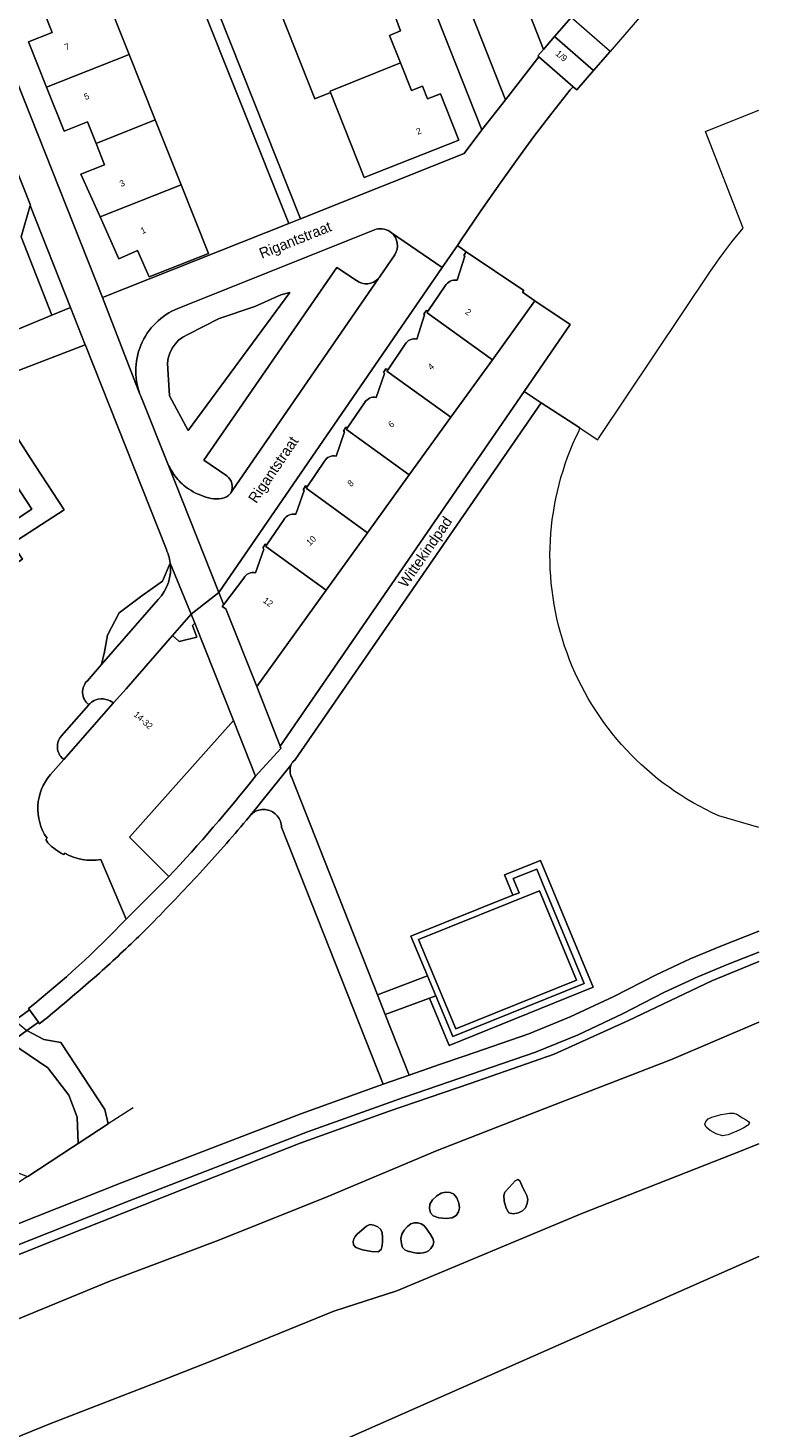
# Model space of a CAD drawing. Header units: metres. Extents: x 151448 to 154749, y 463108 to 465296.
# Tile 402 of 449: x 154660 to 154746, y 464221 to 464387. Entities that reach past the tile are written whole.
import ezdxf
from ezdxf.enums import TextEntityAlignment as Align

# ---------------------------------------------------------------- set-up
doc = ezdxf.new("R2010")
doc.units = ezdxf.units.M
for name, color, linetype, lineweight in [('B-PV-GK-KADEMUUR-G', 253, 'Continuous', 9), ('B-PV-GR-BEPLANTING_CULTUUR_HEESTERS-GV', 253, 'Continuous', 9), ('B-PV-GR-GROENVOORZIENING-GV', 253, 'Continuous', 9), ('B-PV-GR-HAAG-GV', 253, 'Continuous', 9), ('B-PV-IE-TERREINAFSCHEIDING_KUNSTMATIG_MUUR-G', 253, 'Continuous', 9), ('B-PV-KW-KUNSTWERK_DEK-GV', 253, 'Continuous', 9), ('B-PV-KW-KUNSTWERK_LANDHOOFD-GV', 253, 'Continuous', 9), ('B-PV-OG-BEBOUWING-GV', 1, 'Continuous', 9), ('B-PV-OG-BEBOUWING-T18', 2, 'Continuous', 9), ('B-PV-OG-TERREIN_BEGROEID-GV', 253, 'Continuous', 9), ('B-PV-OG-TERREIN_ERF-GV', 253, 'Continuous', 9), ('B-PV-OG-TERREIN_OEVER-GV', 253, 'Continuous', 9), ('B-PV-OG-TOPOGRAFIE-T18', 2, 'Continuous', 9), ('B-PV-OG-WATER-GV', 253, 'Continuous', 9), ('B-PV-OG-WATER_KANAAL-GV', 253, 'Continuous', 9), ('B-PV-OG-WATER_MEER-GV', 253, 'Continuous', 9), ('B-PV-VH-GESLOTENVERHARDING_ASFALT-GV', 253, 'Continuous', 9), ('B-PV-VH-GESLOTENVERHARDING_BETON-GV', 253, 'Continuous', 9), ('B-PV-VH-OPENVERHARDING_BETONSTRAATSTEEN-GV', 253, 'Continuous', 9), ('B-PV-VH-OPENVERHARDING_TEGEL-GV', 253, 'Continuous', 9)]:
    doc.layers.add(name, color=color, linetype=linetype, lineweight=lineweight)
doc.styles.add('Drong', font='txt', dxfattribs={"height": 1.8})

msp = doc.modelspace()

# ---------------------------------------------------------------- linework, layer by layer
at = {"layer": 'B-PV-GK-KADEMUUR-G', "flags": 128}
for points in [[(154672.151, 464259.241), (154669.213, 464257.329)], [(154669.213, 464257.329), (154665.655, 464255.013)], [(154665.655, 464255.013), (154665, 464254.586), (154659.69, 464251.13), (154659.678, 464251.134)]]:
    msp.add_lwpolyline(points, dxfattribs=at)
at = {"layer": 'B-PV-GR-BEPLANTING_CULTUUR_HEESTERS-GV', "flags": 128}
msp.add_lwpolyline([(154676.238, 464346.644), (154676.447, 464343.422), (154678.666, 464339.321), (154690.666, 464355.676), (154689.636, 464355.389), (154686.538, 464354.008), (154682.329, 464352.572), (154678.605, 464350.687)], dxfattribs=at)
at = {"layer": 'B-PV-GR-BEPLANTING_CULTUUR_HEESTERS-GV'}
msp.add_lwpolyline([(154678.605, 464350.687, 0.3307214), (154676.238, 464346.644)], format="xyb", dxfattribs=at)
at = {"layer": 'B-PV-GR-GROENVOORZIENING-GV', "flags": 128}
msp.add_lwpolyline([(154707.181, 464272.217), (154709.515, 464266.619), (154726.546, 464273.515), (154720.317, 464288.5), (154716.049, 464286.783), (154717.047, 464284.382), (154717.79, 464284.68), (154717.099, 464286.343), (154719.901, 464287.47), (154720.573, 464285.8), (154725.497, 464273.953), (154709.949, 464267.658), (154707.931, 464272.497)], close=True, dxfattribs=at)
at = {"layer": 'B-PV-GR-HAAG-GV', "flags": 128}
msp.add_lwpolyline([(154707.931, 464272.497), (154707.181, 464272.217), (154709.515, 464266.619), (154726.546, 464273.515), (154720.317, 464288.5), (154716.049, 464286.783), (154717.047, 464284.382), (154717.79, 464284.68), (154717.099, 464286.343), (154719.901, 464287.47), (154720.573, 464285.8), (154725.497, 464273.953), (154709.949, 464267.658)], close=True, dxfattribs=at)
at = {"layer": 'B-PV-IE-TERREINAFSCHEIDING_KUNSTMATIG_MUUR-G', "flags": 128}
msp.add_lwpolyline([(154663.98, 464329.97), (154659.97, 464336.09)], dxfattribs=at)
at = {"layer": 'B-PV-KW-KUNSTWERK_DEK-GV', "flags": 128}
msp.add_lwpolyline([(154656.332, 464268.2), (154650.942, 464264.235), (154650.175, 464263.667), (154651.17, 464262.19), (154652.018, 464262.813), (154657.643, 464266.949), (154659.6, 464268.388), (154660.944, 464269.376), (154659.88, 464270.81), (154658.169, 464269.552)], close=True, dxfattribs=at)
at = {"layer": 'B-PV-KW-KUNSTWERK_LANDHOOFD-GV', "flags": 128}
msp.add_lwpolyline([(154659.6, 464268.388), (154660.944, 464269.376), (154659.88, 464270.81), (154658.169, 464269.552)], close=True, dxfattribs=at)
at = {"layer": 'B-PV-OG-BEBOUWING-GV', "flags": 128}
for points in [[(154723.013, 464402.244), (154723.123, 464401.966), (154711.953, 464397.527), (154714.03, 464392.28), (154715.5, 464392.84), (154716.13, 464391.44), (154717.34, 464391.88), (154718.77, 464388.5), (154719.02, 464388.63), (154720.66, 464384.41), (154721.98, 464385.929), (154723.947, 464388.195), (154725.914, 464390.459), (154727.792, 464392.621), (154729.903, 464395.052), (154727.014, 464397.569), (154724.872, 464402.98)], [(154695.51, 464379.298), (154695.437, 464379.484), (154703.778, 464382.819), (154702.48, 464386.06), (154703.786, 464386.59), (154703.2, 464388.09), (154704.688, 464388.671), (154702.598, 464393.973), (154689.576, 464388.812), (154693.649, 464378.565)], [(154668.57, 464391.646), (154661.609, 464388.881), (154662.588, 464386.418), (154659.8, 464385.31), (154661.92, 464379.94), (154671.697, 464383.787)], [(154721.98, 464385.929), (154726.603, 464381.914), (154728.57, 464384.179), (154723.947, 464388.195)], [(154720.138, 464383.51), (154724.202, 464379.992), (154724.62, 464379.63), (154726.603, 464381.914), (154721.98, 464385.929), (154720.66, 464384.41), (154720, 464383.63)], [(154661.92, 464379.94), (154663.98, 464374.72), (154666.77, 464375.823), (154667.778, 464373.272), (154674.758, 464376.093), (154671.697, 464383.787)], [(154703.778, 464382.819), (154695.437, 464379.484), (154695.51, 464379.298), (154699.47, 464369.25), (154710.66, 464373.66), (154708.48, 464379.16), (154706.965, 464378.559), (154706.372, 464380.056), (154705.089, 464379.547)], [(154674.758, 464376.093), (154667.778, 464373.272), (154668.77, 464370.763), (154665.98, 464369.66), (154668.253, 464364.594), (154677.816, 464368.408)], [(154668.253, 464364.594), (154670.48, 464359.63), (154672.66, 464360.61), (154674.05, 464357.5), (154681.05, 464360.28), (154677.816, 464368.408)], [(154652.235, 464321.992), (154657.035, 464325.1), (154655.716, 464327.105), (154660.16, 464330.03), (154655.665, 464336.86), (154655.45, 464336.72), (154650.8, 464333.69), (154651.41, 464332.69), (154647.123, 464329.945)]]:
    msp.add_lwpolyline(points, close=True, dxfattribs=at)
for points in [[(154709.06, 464356.44), (154707.06, 464353.5), (154706.906, 464353.273), (154714.64, 464347.713), (154719.67, 464354.69), (154718.2, 464355.68), (154718.34, 464355.88), (154711.541, 464360.453), (154711.27, 464360.03), (154711.36, 464359.94), (154710.45, 464357.13)], [(154704.31, 464349.53), (154702.3, 464346.56), (154702.154, 464346.345), (154709.728, 464340.901), (154714.64, 464347.713), (154706.906, 464353.273), (154707.06, 464353.5)], [(154707.06, 464353.5), (154706.84, 464353.53), (154706.52, 464353.13), (154706.59, 464353.03), (154705.7, 464350.16)], [(154709.728, 464340.901), (154702.154, 464346.345), (154702.3, 464346.56), (154702.05, 464346.63), (154701.75, 464346.19), (154701.88, 464346.09), (154700.91, 464343.25)], [(154699.52, 464342.63), (154697.48, 464339.63), (154697.366, 464339.462), (154704.809, 464334.078), (154709.728, 464340.901)], [(154694.77, 464335.72), (154692.72, 464332.69), (154692.614, 464332.533), (154699.885, 464327.249), (154704.809, 464334.078), (154697.366, 464339.462), (154697.48, 464339.63), (154697.3, 464339.72), (154697.03, 464339.28), (154697.13, 464339.19), (154696.16, 464336.31)], [(154689.98, 464328.78), (154687.94, 464325.78), (154687.833, 464325.623), (154694.977, 464320.443), (154699.885, 464327.249), (154692.614, 464332.533), (154692.72, 464332.69), (154692.52, 464332.81), (154692.27, 464332.34), (154692.38, 464332.25), (154691.38, 464329.44)], [(154685.23, 464321.88), (154682.865, 464318.748), (154682.7, 464318.53), (154683.11, 464318.25), (154686.77, 464309.06), (154694.977, 464320.443), (154687.833, 464325.623), (154687.94, 464325.78)], [(154687.94, 464325.78), (154687.77, 464325.88), (154687.48, 464325.41), (154687.59, 464325.31), (154686.63, 464322.5)], [(154668.336, 464288.589), (154671.31, 464281.53), (154676.38, 464286.59), (154671.722, 464291.258), (154684.03, 464305.03), (154679.441, 464316.558), (154679.19, 464316.28), (154679.69, 464314.88), (154677.61, 464314.38), (154677.543, 464314.44), (154676.81, 464315.09), (154671.32, 464308.795), (154669.815, 464307.118), (154669.797, 464307.098), (154663.967, 464300.448), (154662.39, 464298.66)], [(154661.97, 464291.13), (154661.819, 464290.957), (154662.08, 464290.56)], [(154663.94, 464289.18), (154664.08, 464289.34)]]:
    msp.add_lwpolyline(points, dxfattribs=at)
at = {"layer": 'B-PV-OG-BEBOUWING-GV'}
for points in [[(154710.45, 464357.13, 0.2864546), (154709.06, 464356.44)], [(154705.7, 464350.16, 0.3079176), (154704.31, 464349.53)], [(154700.91, 464343.25, 0.313542), (154699.52, 464342.63)], [(154696.16, 464336.31, 0.3210421), (154694.77, 464335.72)], [(154691.38, 464329.44, 0.3271665), (154689.98, 464328.78)], [(154686.63, 464322.5, 0.3415117), (154685.23, 464321.88)], [(154662.39, 464298.66, 0.342895), (154661.97, 464291.13)], [(154662.08, 464290.56, 0.0784116), (154663.94, 464289.18)], [(154664.08, 464289.34, 0.1666242), (154668.336, 464288.589)]]:
    msp.add_lwpolyline(points, format="xyb", dxfattribs=at)
at = {"layer": 'B-PV-OG-TERREIN_BEGROEID-GV', "flags": 128}
for points in [[(154655.268, 464349.989), (154662.55, 464352.97), (154658.91, 464362.25), (154659.991, 464365.957), (154659.999, 464365.985), (154646.262, 464400.644)], [(154700.89, 464363.13), (154677.83, 464353.91)], [(154701.347, 464357.58), (154703.08, 464360.13)], [(154683.23, 464333.97), (154680.53, 464335.84), (154696.23, 464358.63), (154698.56, 464357.09)], [(154701.148, 464357.313), (154701.204, 464357.38)], [(154690.666, 464355.676), (154678.666, 464339.321), (154676.447, 464343.422), (154676.238, 464346.644)], [(154678.605, 464350.687), (154682.329, 464352.572), (154686.538, 464354.008), (154689.636, 464355.389), (154690.666, 464355.676)], [(154676.08, 464325.25), (154666.483, 464349.493), (154666.474, 464349.49), (154655.16, 464345.13), (154654.444, 464344.655), (154656.19, 464342), (154659.97, 464336.09), (154663.98, 464329.97), (154657.859, 464325.959), (154659.053, 464324.143), (154654.269, 464321.045), (154644.279, 464314.577), (154637.019, 464309.876), (154636.7, 464310.378), (154635.667, 464309.504), (154639.03, 464303.766), (154644.834, 464295.164), (154654.722, 464277.949), (154657.604, 464273.783), (154657.724, 464270.369), (154658.169, 464269.552), (154659.88, 464270.81), (154659.765, 464270.975)], [(154672.956, 464343.649), (154672.959, 464343.642), (154673.052, 464343.4), (154676.27, 464335.38)], [(154724.982, 464339.642), (154720.41, 464342.63), (154691.257, 464300.367)], [(154724.88, 464339.31), (154724.982, 464339.642)], [(154683.691, 464331.945), (154683.695, 464331.95), (154683.71, 464331.98)], [(154666.75, 464309.75), (154668.426, 464311.667), (154668.767, 464313.171), (154669.135, 464315.133), (154670.484, 464317.768), (154673.18, 464319.791), (154675.632, 464321.507), (154676.538, 464323.67)], [(154676.538, 464323.67), (154675.632, 464321.507), (154673.18, 464319.791), (154670.484, 464317.768), (154669.135, 464315.133), (154668.767, 464313.171), (154668.426, 464311.667)], [(154668.426, 464311.667), (154675.13, 464319.34)], [(154663.7, 464303.22), (154666.91, 464306.91), (154666.893, 464306.924)], [(154662.39, 464298.66), (154663.967, 464300.448), (154663.88, 464300.5)], [(154690.854, 464299.827), (154690.801, 464299.762), (154690.757, 464299.545), (154690.727, 464299.398), (154690.71, 464299.25), (154690.706, 464299.101), (154690.715, 464298.951), (154690.737, 464298.804), (154690.773, 464298.659), (154690.82, 464298.517), (154690.88, 464298.38), (154701.051, 464272.592), (154706.956, 464274.834), (154704.996, 464279.534), (154717.047, 464284.382), (154716.049, 464286.783), (154720.317, 464288.5), (154726.546, 464273.515), (154709.515, 464266.619), (154707.181, 464272.217), (154701.965, 464270.273), (154704.788, 464263.116), (154708.486, 464264.388), (154711.429, 464265.401), (154718.932, 464267.983), (154723.84, 464269.982), (154728.99, 464272.413), (154733.993, 464274.968), (154738.01, 464276.841), (154741.664, 464278.357), (154746.161, 464280.13)], [(154648.081, 464241.367), (154670.859, 464250.396), (154691.979, 464258.546), (154701.72, 464262.036), (154689.7, 464292.41), (154689.69, 464292.594), (154689.665, 464292.777), (154689.624, 464292.957), (154689.567, 464293.132), (154689.495, 464293.302), (154689.409, 464293.466), (154689.308, 464293.62), (154689.195, 464293.766), (154689.069, 464293.901), (154688.933, 464294.025), (154688.786, 464294.137), (154688.629, 464294.235), (154688.465, 464294.319), (154688.294, 464294.389), (154688.118, 464294.443), (154687.938, 464294.483), (154687.755, 464294.506), (154687.57, 464294.513), (154687.386, 464294.504), (154687.203, 464294.479), (154687.023, 464294.439), (154686.847, 464294.383), (154686.677, 464294.311), (154686.514, 464294.226), (154686.358, 464294.126), (154686.212, 464294.013), (154686.021, 464293.837), (154685.95, 464293.75), (154685.88, 464293.66)], [(154746.161, 464292.379), (154741.41, 464293.78)], [(154662.08, 464290.56), (154661.819, 464290.957), (154661.97, 464291.13)], [(154683.174, 464290.485), (154680.39, 464287.38)], [(154664.08, 464289.34), (154663.94, 464289.18)], [(154671.31, 464281.53), (154668.336, 464288.589)], [(154746.161, 464277.658), (154742.527, 464276.225), (154738.937, 464274.736), (154735.002, 464272.901), (154730.004, 464270.349), (154724.766, 464267.876), (154719.741, 464265.829), (154705.632, 464260.973), (154704.134, 464260.458), (154702.568, 464259.897), (154692.781, 464256.39), (154671.697, 464248.254), (154627.413, 464230.7), (154624.471, 464229.534), (154617.032, 464226.585), (154571.779, 464208.587)], [(154746.161, 464276.535), (154745.871, 464276.426), (154740.565, 464274.252), (154730.715, 464269.549), (154721.944, 464265.598), (154712.006, 464262.11), (154702.447, 464258.827), (154691.89, 464255.048), (154678.177, 464249.649), (154663.7, 464243.907), (154649.881, 464238.406), (154636.36, 464233.056), (154627.846, 464229.689), (154621.749, 464227.278), (154606.901, 464221.382), (154591.551, 464215.268), (154577.152, 464209.521), (154562.612, 464203.713), (154548.279, 464198.02)], [(154548.279, 464198.02), (154562.612, 464203.713), (154577.152, 464209.521), (154591.551, 464215.268), (154606.901, 464221.382), (154621.749, 464227.278), (154627.846, 464229.689), (154636.36, 464233.056), (154649.881, 464238.406), (154663.7, 464243.907), (154678.177, 464249.649), (154691.89, 464255.048), (154702.447, 464258.827), (154712.006, 464262.11), (154721.944, 464265.598), (154730.715, 464269.549), (154740.565, 464274.252), (154745.871, 464276.426), (154746.161, 464276.535)], [(154552.872, 464191.857), (154562.095, 464195.416), (154571.675, 464199.825), (154582.413, 464203.68), (154589.115, 464206.281), (154595.763, 464209.015), (154609.525, 464214.51), (154624.256, 464220.099), (154630.712, 464222.274), (154637.09, 464224.67), (154639.951, 464225.826), (154644.436, 464227.824), (154648.064, 464229.596), (154657.738, 464233.925), (154669.386, 464238.754), (154682.298, 464243.588), (154695.169, 464248.739), (154708.107, 464254.208), (154721.551, 464259.438), (154735.797, 464264.942), (154746.161, 464269.365)], [(154662.02, 464269.94), (154661.06, 464269.19), (154660.944, 464269.376), (154659.6, 464268.388), (154661.607, 464267.304), (154663.608, 464266.954), (154668.812, 464259.043), (154669.213, 464257.329), (154665.655, 464255.013), (154665, 464254.586), (154659.69, 464251.13), (154659.678, 464251.134), (154659.61, 464251.09), (154655.433, 464248.361), (154653.984, 464250.62), (154652.02, 464253.85), (154650.31, 464256.5), (154646.93, 464257.27), (154646.2, 464258.44), (154643.939, 464257.138), (154641.67, 464255.75)]]:
    msp.add_lwpolyline(points, dxfattribs=at)
at = {"layer": 'B-PV-OG-TERREIN_BEGROEID-GV'}
for points in [[(154702.714, 464362.719, 0.2504336), (154700.89, 464363.13)], [(154703.08, 464360.13, 0.3754126), (154702.714, 464362.719)], [(154698.56, 464357.09, 0.3983495), (154701.148, 464357.313)], [(154701.204, 464357.38, 0.0326229), (154701.347, 464357.58)], [(154677.83, 464353.91, 0.4204208), (154672.956, 464343.649)], [(154676.238, 464346.644, -0.3307214), (154678.605, 464350.687)], [(154741.41, 464293.78, -0.4253003), (154724.88, 464339.31)], [(154676.27, 464335.38, 0.0661525), (154677.277, 464333.738)], [(154677.277, 464333.738, 0.0871022), (154678.7, 464332.44)], [(154683.814, 464333.069, 0.1689438), (154683.23, 464333.97)], [(154678.7, 464332.44, 0.0779323), (154681.065, 464331.358)], [(154683.448, 464331.669, 0.121265), (154683.691, 464331.945)], [(154683.71, 464331.98, 0.1707327), (154683.814, 464333.069)], [(154681.065, 464331.358, 0.0663848), (154682.3, 464331.25)], [(154682.3, 464331.25, 0.1177999), (154683.448, 464331.669)], [(154676.343, 464324.571, 0.0339186), (154676.08, 464325.25)], [(154675.13, 464319.34, 0.2244757), (154676.538, 464323.67)], [(154676.538, 464323.67, 0.0434136), (154676.343, 464324.571)], [(154666.893, 464306.924, -0.4568415), (154666.75, 464309.75)], [(154663.88, 464300.5, -0.438214), (154663.7, 464303.22)], [(154691.257, 464300.367, 0.1240724), (154690.854, 464299.827)], [(154661.97, 464291.13, -0.342895), (154662.39, 464298.66)], [(154685.88, 464293.66, -0.0086846), (154683.174, 464290.485)], [(154663.94, 464289.18, -0.0784116), (154662.08, 464290.56)], [(154668.336, 464288.589, -0.1666242), (154664.08, 464289.34)], [(154680.39, 464287.38, -0.0065624), (154674.598, 464281.286)], [(154659.765, 464270.975, 0.0342084), (154671.31, 464281.53)], [(154674.598, 464281.286, -0.0135472), (154672.22, 464278.94)], [(154672.22, 464278.94, -0.0125864), (154667.208, 464274.339)], [(154667.208, 464274.339, -0.0074157), (154662.02, 464269.94)]]:
    msp.add_lwpolyline(points, format="xyb", dxfattribs=at)
at = {"layer": 'B-PV-OG-TERREIN_ERF-GV', "flags": 128}
for points in [[(154698.998, 464422.037), (154716.171, 464378.441), (154720.138, 464383.51), (154720, 464383.63), (154720.66, 464384.41), (154719.02, 464388.63)], [(154678.071, 464399.284), (154691.94, 464364.38), (154711.3, 464372.09), (154713.38, 464374.88), (154695.339, 464420.552)], [(154649.8, 464402.25), (154668.55, 464355.06), (154690.546, 464363.827), (154679.547, 464391.509)], [(154668.57, 464391.646), (154671.697, 464383.787), (154674.758, 464376.093), (154677.816, 464368.408), (154681.05, 464360.28), (154674.05, 464357.5), (154672.66, 464360.61), (154670.48, 464359.63), (154668.253, 464364.594), (154665.98, 464369.66), (154668.77, 464370.763), (154667.778, 464373.272), (154666.77, 464375.823), (154663.98, 464374.72), (154661.92, 464379.94), (154659.8, 464385.31), (154662.588, 464386.418), (154661.609, 464388.881)], [(154710.45, 464357.13), (154711.36, 464359.94), (154711.27, 464360.03), (154711.541, 464360.453), (154710.512, 464361.208), (154710.495, 464361.22), (154708.7, 464358.606)], [(154708.7, 464358.606), (154682.301, 464320.165), (154682.84, 464318.81), (154682.865, 464318.748), (154685.23, 464321.88)], [(154705.7, 464350.16), (154706.59, 464353.03), (154706.52, 464353.13), (154706.84, 464353.53), (154707.06, 464353.5), (154709.06, 464356.44)], [(154700.91, 464343.25), (154701.88, 464346.09), (154701.75, 464346.19), (154702.05, 464346.63), (154702.3, 464346.56), (154704.31, 464349.53)], [(154696.16, 464336.31), (154697.13, 464339.19), (154697.03, 464339.28), (154697.3, 464339.72), (154697.48, 464339.63), (154699.52, 464342.63)], [(154691.38, 464329.44), (154692.38, 464332.25), (154692.27, 464332.34), (154692.52, 464332.81), (154692.72, 464332.69), (154694.77, 464335.72)], [(154686.63, 464322.5), (154687.59, 464325.31), (154687.48, 464325.41), (154687.77, 464325.88), (154687.94, 464325.78), (154689.98, 464328.78)], [(154684.03, 464305.03), (154671.722, 464291.258), (154676.38, 464286.59)], [(154686.63, 464298.47), (154684.03, 464305.03)]]:
    msp.add_lwpolyline(points, dxfattribs=at)
for points in [[(154689.576, 464388.812), (154685.515, 464399.028), (154695.768, 464403.067), (154697.13, 464399.612), (154698.414, 464400.117), (154699.004, 464398.619), (154700.53, 464399.22), (154702.598, 464393.973), (154704.688, 464388.671), (154703.2, 464388.09), (154703.786, 464386.59), (154702.48, 464386.06), (154703.778, 464382.819), (154705.089, 464379.547), (154706.372, 464380.056), (154706.965, 464378.559), (154708.48, 464379.16), (154710.66, 464373.66), (154699.47, 464369.25), (154695.51, 464379.298), (154693.649, 464378.565)], [(154694.977, 464320.443), (154686.77, 464309.06), (154689.52, 464302), (154718.386, 464343.953), (154723.85, 464351.894), (154719.67, 464354.69), (154714.64, 464347.713), (154709.728, 464340.901), (154704.809, 464334.078), (154699.885, 464327.249)], [(154655.665, 464336.86), (154660.16, 464330.03), (154655.716, 464327.105), (154657.035, 464325.1), (154652.235, 464321.992), (154643.107, 464316.082), (154638.4, 464313.034), (154638.36, 464313.094), (154637.48, 464312.53), (154635.953, 464311.551), (154636.7, 464310.378), (154637.019, 464309.876), (154644.279, 464314.577), (154654.269, 464321.045), (154659.053, 464324.143), (154657.859, 464325.959), (154663.98, 464329.97), (154659.97, 464336.09), (154656.19, 464342), (154653.46, 464340.21), (154653.262, 464340.08), (154655.45, 464336.72)], [(154679.016, 464317.636), (154676.81, 464315.09), (154677.543, 464314.44), (154677.61, 464314.38), (154679.69, 464314.88), (154679.19, 464316.28), (154679.441, 464316.558)]]:
    msp.add_lwpolyline(points, close=True, dxfattribs=at)
at = {"layer": 'B-PV-OG-TERREIN_ERF-GV'}
for points in [[(154709.06, 464356.44, -0.2864546), (154710.45, 464357.13)], [(154704.31, 464349.53, -0.3079176), (154705.7, 464350.16)], [(154699.52, 464342.63, -0.313542), (154700.91, 464343.25)], [(154694.77, 464335.72, -0.3210421), (154696.16, 464336.31)], [(154689.98, 464328.78, -0.3271665), (154691.38, 464329.44)], [(154685.23, 464321.88, -0.3415117), (154686.63, 464322.5)], [(154676.38, 464286.59, 0.0219552), (154686.63, 464298.47)]]:
    msp.add_lwpolyline(points, format="xyb", dxfattribs=at)
at = {"layer": 'B-PV-OG-TERREIN_OEVER-GV', "flags": 128}
for points in [[(154746.161, 464269.365), (154735.797, 464264.942), (154721.551, 464259.438), (154708.107, 464254.208), (154695.169, 464248.739), (154682.298, 464243.588), (154669.386, 464238.754), (154657.738, 464233.925), (154648.064, 464229.596), (154644.436, 464227.824), (154639.951, 464225.826), (154637.09, 464224.67), (154630.712, 464222.274), (154624.256, 464220.099), (154609.525, 464214.51), (154595.763, 464209.015), (154589.115, 464206.281), (154582.413, 464203.68), (154571.675, 464199.825), (154562.095, 464195.416), (154552.872, 464191.857)], [(154636.679, 464214.539), (154637.812, 464214.297), (154641.105, 464213.328), (154641.707, 464213.372), (154652.881, 464218.04), (154662.284, 464221.856), (154675.736, 464227.075), (154681.837, 464229.47), (154695.889, 464235.198), (154703.348, 464237.593), (154725.22, 464246.725), (154743.069, 464253.768), (154746.161, 464254.99)]]:
    msp.add_lwpolyline(points, dxfattribs=at)
for points in [[(154659.6, 464268.388), (154657.643, 464266.949), (154662.047, 464263.95), (154664.569, 464260.745), (154665.53, 464258.151), (154665.655, 464255.013), (154669.213, 464257.329), (154668.812, 464259.043), (154663.608, 464266.954), (154661.607, 464267.304)], [(154744.797, 464257.147), (154744.352, 464256.873), (154743.819, 464256.613), (154742.516, 464256.036), (154741.828, 464255.939), (154741.102, 464256.148), (154740.383, 464256.541), (154739.904, 464256.935), (154739.775, 464257.287), (154739.886, 464257.64), (154740.143, 464257.936), (154740.57, 464258.153), (154741.701, 464258.438), (154742.2, 464258.545), (154742.685, 464258.616), (154743.13, 464258.607), (154743.524, 464258.482), (154744.202, 464258.061), (154744.568, 464257.855), (154744.906, 464257.638), (154745.019, 464257.405)], [(154716.636, 464249.827), (154716.09, 464249.276), (154715.975, 464248.878), (154716.04, 464248.19), (154716.245, 464247.38), (154716.567, 464246.824), (154717.076, 464246.688), (154717.703, 464246.806), (154718.214, 464247.051), (154718.54, 464247.422), (154718.752, 464247.919), (154718.829, 464248.416), (154718.719, 464248.882), (154718.475, 464249.348), (154718.231, 464249.775), (154717.864, 464250.602), (154717.636, 464250.778), (154717.32, 464250.606), (154716.959, 464250.216)], [(154716.636, 464249.827), (154716.959, 464250.216), (154717.32, 464250.606), (154717.636, 464250.778), (154717.864, 464250.602), (154718.231, 464249.775), (154718.475, 464249.348), (154718.719, 464248.882), (154718.829, 464248.416), (154718.752, 464247.919), (154718.54, 464247.422), (154718.214, 464247.051), (154717.703, 464246.806), (154717.076, 464246.688), (154716.567, 464246.824), (154716.245, 464247.38), (154716.04, 464248.19), (154715.975, 464248.878), (154716.09, 464249.276)], [(154710.64, 464246.935), (154710.344, 464246.51), (154709.894, 464246.24), (154709.179, 464246.166), (154708.31, 464246.246), (154707.646, 464246.457), (154707.313, 464246.837), (154707.185, 464247.349), (154707.25, 464247.851), (154707.562, 464248.349), (154708.066, 464248.838), (154708.587, 464249.165), (154709.098, 464249.281), (154709.625, 464249.234), (154710.065, 464249.024), (154710.413, 464248.578), (154710.674, 464247.969), (154710.762, 464247.409)], [(154699.282, 464242.457), (154698.497, 464242.735), (154698.198, 464243.047), (154698.165, 464243.413), (154698.242, 464243.755), (154698.398, 464244.038), (154698.662, 464244.298), (154698.977, 464244.565), (154699.742, 464245.249), (154700.161, 464245.434), (154700.623, 464245.38), (154701.096, 464245.165), (154701.447, 464244.857), (154701.615, 464244.438), (154701.66, 464243.926), (154701.631, 464243.435), (154701.598, 464242.946), (154701.491, 464242.478), (154701.143, 464242.205), (154700.332, 464242.233)], [(154707.581, 464243.777), (154707.692, 464243.346), (154707.588, 464242.962), (154707.344, 464242.612), (154707.062, 464242.343), (154706.775, 464242.179), (154706.451, 464242.096), (154706.096, 464242.062), (154705.697, 464242.066), (154705.267, 464242.12), (154704.857, 464242.228), (154704.716, 464242.255), (154704.283, 464242.438), (154704.001, 464242.72), (154703.884, 464243.152), (154703.801, 464243.767), (154703.94, 464244.306), (154704.188, 464244.784), (154704.58, 464245.22), (154704.989, 464245.521), (154705.395, 464245.64), (154705.819, 464245.623), (154706.203, 464245.512), (154706.521, 464245.306), (154706.799, 464245.007), (154707.053, 464244.656), (154707.329, 464244.242)]]:
    msp.add_lwpolyline(points, close=True, dxfattribs=at)
at = {"layer": 'B-PV-OG-WATER-GV', "flags": 128}
msp.add_lwpolyline([(154653.427, 464259.422), (154653.63, 464258.75), (154654.142, 464256.783), (154654.63, 464254.81), (154655.06, 464253.88), (154656.09, 464252.84), (154657.41, 464251.97), (154659.678, 464251.134), (154659.69, 464251.13), (154665, 464254.586), (154665.655, 464255.013), (154665.53, 464258.151), (154664.569, 464260.745), (154662.047, 464263.95), (154657.643, 464266.949), (154656.332, 464268.2), (154655.562, 464272.351), (154651.119, 464280.883), (154641.672, 464296.596), (154637.989, 464302.334), (154634.666, 464308.272), (154632.301, 464309.209)], dxfattribs=at)
at = {"layer": 'B-PV-OG-WATER_KANAAL-GV', "flags": 128}
for points in [[(154746.161, 464254.99), (154743.069, 464253.768), (154725.22, 464246.725), (154703.348, 464237.593), (154695.889, 464235.198), (154681.837, 464229.47), (154675.736, 464227.075), (154662.284, 464221.856), (154652.881, 464218.04), (154641.707, 464213.372), (154641.105, 464213.328), (154637.812, 464214.297), (154636.679, 464214.539)], [(154746.161, 464241.639), (154570.283, 464163.941), (154540.564, 464151.558), (154536.927, 464150.042), (154535.801, 464149.573), (154532.514, 464148.204), (154529.913, 464147.12), (154510.941, 464139.215), (154494.471, 464133.504), (154494.61, 464132.925), (154498.176, 464133.827), (154498.449, 464133.896)], [(154540.564, 464151.558), (154570.283, 464163.941), (154746.161, 464241.639)]]:
    msp.add_lwpolyline(points, dxfattribs=at)
at = {"layer": 'B-PV-OG-WATER_MEER-GV', "flags": 128}
for points in [[(154710.64, 464246.935), (154710.762, 464247.409), (154710.674, 464247.969), (154710.413, 464248.578), (154710.065, 464249.024), (154709.625, 464249.234), (154709.098, 464249.281), (154708.587, 464249.165), (154708.066, 464248.838), (154707.562, 464248.349), (154707.25, 464247.851), (154707.185, 464247.349), (154707.313, 464246.837), (154707.646, 464246.457), (154708.31, 464246.246), (154709.179, 464246.166), (154709.894, 464246.24), (154710.344, 464246.51)], [(154699.282, 464242.457), (154700.332, 464242.233), (154701.143, 464242.205), (154701.491, 464242.478), (154701.598, 464242.946), (154701.631, 464243.435), (154701.66, 464243.926), (154701.615, 464244.438), (154701.447, 464244.857), (154701.096, 464245.165), (154700.623, 464245.38), (154700.161, 464245.434), (154699.742, 464245.249), (154698.977, 464244.565), (154698.662, 464244.298), (154698.398, 464244.038), (154698.242, 464243.755), (154698.165, 464243.413), (154698.198, 464243.047), (154698.497, 464242.735)], [(154707.581, 464243.777), (154707.329, 464244.242), (154707.053, 464244.656), (154706.799, 464245.007), (154706.521, 464245.306), (154706.203, 464245.512), (154705.819, 464245.623), (154705.395, 464245.64), (154704.989, 464245.521), (154704.58, 464245.22), (154704.188, 464244.784), (154703.94, 464244.306), (154703.801, 464243.767), (154703.884, 464243.152), (154704.001, 464242.72), (154704.283, 464242.438), (154704.716, 464242.255), (154704.857, 464242.228), (154705.267, 464242.12), (154705.697, 464242.066), (154706.096, 464242.062), (154706.451, 464242.096), (154706.775, 464242.179), (154707.062, 464242.343), (154707.344, 464242.612), (154707.588, 464242.962), (154707.692, 464243.346)]]:
    msp.add_lwpolyline(points, close=True, dxfattribs=at)
at = {"layer": 'B-PV-VH-GESLOTENVERHARDING_ASFALT-GV', "flags": 128}
for points in [[(154732.513, 464388.719), (154730.537, 464386.444), (154728.57, 464384.179), (154726.603, 464381.914), (154724.62, 464379.63), (154724.202, 464379.992), (154723.839, 464379.627), (154721.67, 464376.876), (154719.55, 464374.089), (154717.972, 464371.943), (154715.603, 464368.645), (154713.27, 464365.316), (154710.932, 464361.907), (154710.512, 464361.208), (154711.541, 464360.453), (154718.34, 464355.88), (154718.2, 464355.68), (154719.67, 464354.69), (154723.85, 464351.894), (154718.386, 464343.953), (154720.41, 464342.63), (154724.982, 464339.642), (154725.029, 464339.611), (154727.119, 464338.246), (154727.19, 464338.38), (154740.416, 464358.171), (154740.896, 464358.863), (154741.448, 464359.627), (154742.008, 464360.387), (154742.968, 464361.632), (154744.305, 464363.263), (154739.821, 464374.689), (154743.064, 464375.991), (154746.161, 464377.219)], [(154746.161, 464280.13), (154741.664, 464278.357), (154738.01, 464276.841), (154733.993, 464274.968), (154728.99, 464272.413), (154723.84, 464269.982), (154718.932, 464267.983), (154711.429, 464265.401), (154708.486, 464264.388), (154704.788, 464263.116), (154701.72, 464262.036), (154691.979, 464258.546), (154670.859, 464250.396), (154648.081, 464241.367), (154643.049, 464239.372), (154626.518, 464232.819), (154623.598, 464231.662), (154616.183, 464228.722), (154602.222, 464223.17), (154599.156, 464221.95), (154570.857, 464210.695), (154568.89, 464209.913), (154560.155, 464206.439)], [(154527.839, 464190.892), (154561.011, 464204.304), (154569.809, 464207.803), (154571.779, 464208.587), (154617.032, 464226.585), (154624.471, 464229.534), (154627.413, 464230.7), (154671.697, 464248.254), (154692.781, 464256.39), (154702.568, 464259.897), (154704.134, 464260.458), (154705.632, 464260.973), (154719.741, 464265.829), (154724.766, 464267.876), (154730.004, 464270.349), (154735.002, 464272.901), (154738.937, 464274.736), (154742.527, 464276.225), (154746.161, 464277.658)]]:
    msp.add_lwpolyline(points, dxfattribs=at)
msp.add_lwpolyline([(154690.801, 464299.762), (154687.216, 464295.316), (154686.767, 464294.76), (154686.021, 464293.837), (154686.212, 464294.013), (154686.358, 464294.126), (154686.514, 464294.226), (154686.677, 464294.311), (154686.847, 464294.383), (154687.023, 464294.439), (154687.203, 464294.479), (154687.386, 464294.504), (154687.57, 464294.513), (154687.755, 464294.506), (154687.938, 464294.483), (154688.118, 464294.443), (154688.294, 464294.389), (154688.465, 464294.319), (154688.629, 464294.235), (154688.786, 464294.137), (154688.933, 464294.025), (154689.069, 464293.901), (154689.195, 464293.766), (154689.308, 464293.62), (154689.409, 464293.466), (154689.495, 464293.302), (154689.567, 464293.132), (154689.624, 464292.957), (154689.665, 464292.777), (154689.69, 464292.594), (154689.7, 464292.41), (154701.72, 464262.036), (154704.788, 464263.116), (154701.965, 464270.273), (154701.051, 464272.592), (154690.88, 464298.38), (154690.82, 464298.517), (154690.773, 464298.659), (154690.737, 464298.804), (154690.715, 464298.951), (154690.706, 464299.101), (154690.71, 464299.25), (154690.727, 464299.398), (154690.757, 464299.545)], close=True, dxfattribs=at)
at = {"layer": 'B-PV-VH-GESLOTENVERHARDING_BETON-GV', "flags": 128}
msp.add_lwpolyline([(154658.169, 464269.552), (154656.332, 464268.2), (154650.942, 464264.235), (154650.175, 464263.667), (154651.17, 464262.19), (154652.018, 464262.813), (154657.643, 464266.949), (154659.6, 464268.388), (154660.944, 464269.376), (154659.88, 464270.81)], close=True, dxfattribs=at)
at = {"layer": 'B-PV-VH-OPENVERHARDING_BETONSTRAATSTEEN-GV', "flags": 128}
for points in [[(154698.998, 464422.037), (154695.339, 464420.552), (154713.38, 464374.88), (154716.171, 464378.441)], [(154662.55, 464352.97), (154664.75, 464353.876), (154659.991, 464365.957), (154658.91, 464362.25)]]:
    msp.add_lwpolyline(points, close=True, dxfattribs=at)
for points in [[(154676.538, 464323.67), (154679.016, 464317.636), (154682.301, 464320.165), (154676.27, 464335.38), (154673.052, 464343.4), (154672.959, 464343.642), (154672.956, 464343.649), (154668.55, 464355.06), (154649.8, 464402.25), (154646.262, 464400.644), (154659.999, 464365.985), (154659.991, 464365.957), (154664.75, 464353.876), (154666.474, 464349.49), (154666.483, 464349.493), (154676.08, 464325.25)], [(154710.512, 464361.208), (154710.932, 464361.907), (154713.27, 464365.316), (154715.603, 464368.645), (154717.972, 464371.943), (154719.55, 464374.089), (154721.67, 464376.876), (154723.839, 464379.627), (154724.202, 464379.992), (154720.138, 464383.51), (154716.171, 464378.441), (154713.38, 464374.88), (154711.3, 464372.09), (154691.94, 464364.38), (154690.546, 464363.827), (154668.55, 464355.06), (154672.956, 464343.649)], [(154677.83, 464353.91), (154700.89, 464363.13)], [(154708.7, 464358.606), (154702.714, 464362.719)], [(154702.714, 464362.719), (154708.7, 464358.606), (154710.495, 464361.22), (154710.512, 464361.208)], [(154703.08, 464360.13), (154701.347, 464357.58)], [(154676.27, 464335.38), (154682.301, 464320.165), (154708.7, 464358.606)], [(154698.56, 464357.09), (154696.23, 464358.63), (154680.53, 464335.84), (154683.23, 464333.97)], [(154701.204, 464357.38), (154701.148, 464357.313), (154683.958, 464332.332), (154683.71, 464331.98), (154683.695, 464331.95), (154683.691, 464331.945)], [(154683.71, 464331.98), (154683.958, 464332.332), (154701.148, 464357.313)], [(154655.16, 464345.13), (154666.474, 464349.49), (154664.75, 464353.876), (154662.55, 464352.97), (154655.268, 464349.989)], [(154676.81, 464315.09), (154679.016, 464317.636), (154676.538, 464323.67)], [(154675.13, 464319.34), (154668.426, 464311.667), (154666.75, 464309.75)], [(154666.893, 464306.924), (154667.07, 464307.071), (154667.247, 464307.218), (154667.545, 464307.396), (154667.754, 464307.485), (154667.976, 464307.551), (154668.372, 464307.605), (154668.656, 464307.596), (154668.941, 464307.547), (154669.105, 464307.498), (154669.421, 464307.36), (154669.616, 464307.24), (154669.815, 464307.118), (154671.32, 464308.795), (154676.81, 464315.09)]]:
    msp.add_lwpolyline(points, dxfattribs=at)
at = {"layer": 'B-PV-VH-OPENVERHARDING_BETONSTRAATSTEEN-GV'}
for points in [[(154700.89, 464363.13, -0.2504336), (154702.714, 464362.719)], [(154702.714, 464362.719, -0.3754126), (154703.08, 464360.13)], [(154701.148, 464357.313, -0.3983495), (154698.56, 464357.09)], [(154701.347, 464357.58, -0.0326229), (154701.204, 464357.38)], [(154672.956, 464343.649, -0.4204208), (154677.83, 464353.91)], [(154677.277, 464333.738, -0.0661525), (154676.27, 464335.38)], [(154678.7, 464332.44, -0.0871022), (154677.277, 464333.738)], [(154683.23, 464333.97, -0.1689438), (154683.814, 464333.069)], [(154681.065, 464331.358, -0.0779323), (154678.7, 464332.44)], [(154683.691, 464331.945, -0.121265), (154683.448, 464331.669)], [(154683.814, 464333.069, -0.1707327), (154683.71, 464331.98)], [(154682.3, 464331.25, -0.0663848), (154681.065, 464331.358)], [(154683.448, 464331.669, -0.1177999), (154682.3, 464331.25)], [(154676.08, 464325.25, -0.0339186), (154676.343, 464324.571)], [(154676.538, 464323.67, -0.2244757), (154675.13, 464319.34)], [(154676.343, 464324.571, -0.0434136), (154676.538, 464323.67)], [(154666.75, 464309.75, 0.4568415), (154666.893, 464306.924)]]:
    msp.add_lwpolyline(points, format="xyb", dxfattribs=at)
at = {"layer": 'B-PV-VH-OPENVERHARDING_TEGEL-GV', "flags": 128}
for points in [[(154690.546, 464363.827), (154691.94, 464364.38), (154678.071, 464399.284), (154676.357, 464403.598), (154674.963, 464403.045), (154679.547, 464391.509)], [(154684.03, 464305.03), (154686.63, 464298.47), (154689.616, 464301.751), (154689.52, 464302), (154686.77, 464309.06), (154683.11, 464318.25), (154682.7, 464318.53), (154682.865, 464318.748), (154682.84, 464318.81), (154682.301, 464320.165), (154679.016, 464317.636), (154679.441, 464316.558)], [(154707.931, 464272.497), (154709.949, 464267.658), (154725.497, 464273.953), (154720.573, 464285.8), (154719.901, 464287.47), (154717.099, 464286.343), (154717.79, 464284.68), (154717.047, 464284.382), (154704.996, 464279.534), (154706.956, 464274.834)], [(154724.58, 464274.337), (154710.329, 464268.567), (154705.915, 464279.149), (154720.193, 464284.892)], [(154724.58, 464274.337), (154720.193, 464284.892), (154705.915, 464279.149), (154710.329, 464268.567)], [(154701.051, 464272.592), (154701.965, 464270.273), (154707.181, 464272.217), (154707.931, 464272.497), (154706.956, 464274.834)]]:
    msp.add_lwpolyline(points, close=True, dxfattribs=at)
for points in [[(154691.257, 464300.367), (154720.41, 464342.63), (154718.386, 464343.953), (154689.52, 464302), (154689.616, 464301.751), (154686.63, 464298.47)], [(154663.88, 464300.5), (154663.967, 464300.448), (154669.797, 464307.098), (154669.815, 464307.118), (154669.616, 464307.24), (154669.421, 464307.36), (154669.105, 464307.498), (154668.941, 464307.547), (154668.656, 464307.596), (154668.372, 464307.605), (154667.976, 464307.551), (154667.754, 464307.485), (154667.545, 464307.396), (154667.247, 464307.218), (154667.07, 464307.071), (154666.893, 464306.924), (154666.91, 464306.91), (154663.7, 464303.22)], [(154686.021, 464293.837), (154686.767, 464294.76), (154687.216, 464295.316), (154690.801, 464299.762), (154690.854, 464299.827)], [(154685.88, 464293.66), (154685.95, 464293.75), (154686.021, 464293.837)], [(154680.39, 464287.38), (154683.174, 464290.485)], [(154676.38, 464286.59), (154671.31, 464281.53)], [(154659.765, 464270.975), (154659.88, 464270.81), (154660.944, 464269.376), (154661.06, 464269.19), (154662.02, 464269.94)]]:
    msp.add_lwpolyline(points, dxfattribs=at)
at = {"layer": 'B-PV-VH-OPENVERHARDING_TEGEL-GV'}
for points in [[(154663.7, 464303.22, 0.438214), (154663.88, 464300.5)], [(154690.854, 464299.827, -0.1240724), (154691.257, 464300.367)], [(154686.63, 464298.47, -0.0219552), (154676.38, 464286.59)], [(154683.174, 464290.485, 0.0086846), (154685.88, 464293.66)], [(154674.598, 464281.286, 0.0065624), (154680.39, 464287.38)], [(154671.31, 464281.53, -0.0342084), (154659.765, 464270.975)], [(154672.22, 464278.94, 0.0135472), (154674.598, 464281.286)], [(154667.208, 464274.339, 0.0125864), (154672.22, 464278.94)], [(154662.02, 464269.94, 0.0074157), (154667.208, 464274.339)]]:
    msp.add_lwpolyline(points, format="xyb", dxfattribs=at)

# ---------------------------------------------------------------- texts
at = {"layer": 'B-PV-OG-BEBOUWING-T18', "style": 'Drong'}
for s, rotation, p in [('7', 21.5, (154664.329, 464384.731)), ('1/9', 319, (154722.815, 464383.652)), ('5', 21.5, (154666.65, 464378.851)), ('2', 21.6, (154705.922, 464374.759)), ('3', 24.2, (154670.852, 464368.572)), ('1', 24.2, (154673.347, 464363.012)), ('2', 325.8, (154711.8, 464353.356)), ('4', 41.5, (154707.369, 464346.896)), ('6', 41.4, (154702.667, 464340.073)), ('8', 40.8, (154697.861, 464333.104)), ('10', 43.4, (154693.2, 464326.319)), ('12', 322.9, (154688.114, 464319.062)), ('14-32', 318.1, (154673.358, 464305.077))]:
    msp.add_text(s, height=0.75, rotation=rotation, dxfattribs=at).set_placement(p, align=Align.MIDDLE)
at = {"layer": 'B-PV-OG-TOPOGRAFIE-T18', "style": 'Drong'}
for s, rotation, p in [('Rigantstraat', 21.8, (154691.379, 464361.744)), ('Rigantstraat', 55.9, (154688.848, 464334.632)), ('Wittekindpad', 55.4, (154706.812, 464324.895))]:
    msp.add_text(s, height=1.25, rotation=rotation, dxfattribs=at).set_placement(p, align=Align.MIDDLE)

doc.saveas('drawing.dxf')
